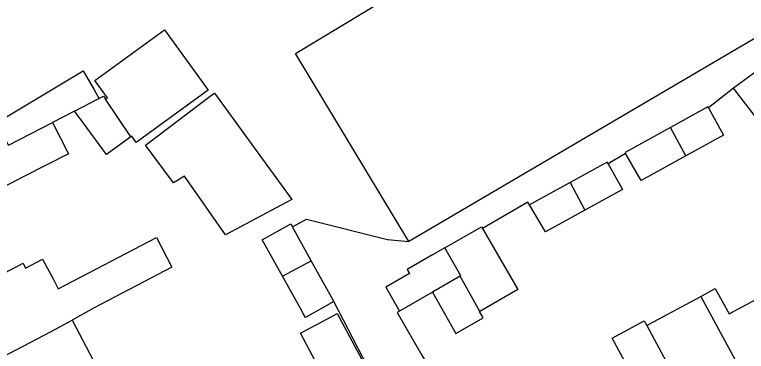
# Model space of a CAD drawing. Extents: x 159822 to 160765, y 380693 to 381634.
# Drawn here: x 159855.9 to 159915.8, y 381372.4 to 381400.1 of the extents above; entities that cross this region are included whole.
import ezdxf

# ---------------------------------------------------------------- set-up
doc = ezdxf.new("R2010")
doc.units = 0
for name, color, linetype in [('IMGEO_Erf', 7, 'Continuous'), ('IMGEO_Pand', 7, 'Continuous'), ('IMGEO_Voetpad_open', 7, 'Continuous')]:
    doc.layers.add(name, color=color, linetype=linetype)

msp = doc.modelspace()

# ---------------------------------------------------------------- linework, layer by layer
at = {"layer": 'IMGEO_Erf'}
msp.add_lwpolyline([(159890.11, 381377.316), (159887.399, 381375.75)], dxfattribs=at)
at = {"layer": 'IMGEO_Pand'}
for points in [[(159888.162, 381381.468), (159878.875, 381396.888), (159916.025, 381419.326), (159925.649, 381403.516)], [(159925.649, 381403.516), (159889.129, 381382.037), (159888.162, 381381.468)], [(159863.307, 381393.126), (159863.465, 381393.242), (159862.431, 381394.659), (159868.13, 381398.816), (159871.725, 381393.888), (159865.827, 381389.585), (159865.452, 381390.099), (159865.375, 381390.042)], [(159917.522, 381396.057), (159914.744, 381394.028)], [(159855.352, 381389.372), (159855.136, 381389.8), (159854.34, 381391.209), (159861.488, 381395.459), (159862.374, 381393.891), (159862.695, 381393.323), (159862.773, 381393.185)], [(159919.287, 381393.619), (159916.589, 381391.649), (159914.744, 381394.028)], [(159860.776, 381392.158), (159862.773, 381393.185)], [(159862.773, 381393.185), (159863.141, 381393.374), (159863.307, 381393.126)], [(159865.375, 381390.042), (159863.307, 381393.126)], [(159878.566, 381384.907), (159878.175, 381384.698), (159873.14, 381382.001), (159869.769, 381386.811), (159868.869, 381386.272), (159866.577, 381389.372), (159871.881, 381393.374), (159872.232, 381393.639), (159878.566, 381384.907)], [(159912.701, 381392.419), (159912.655, 381392.503), (159909.603, 381390.818)], [(159860.776, 381392.158), (159858.955, 381391.223)], [(159865.375, 381390.042), (159863.38, 381388.587), (159861.194, 381391.585), (159860.776, 381392.158)], [(159912.701, 381392.419), (159913.93, 381390.194), (159910.857, 381388.496)], [(159858.955, 381391.223), (159860.269, 381388.664), (159856.666, 381386.813), (159853.559, 381385.217), (159854.935, 381382.615), (159851.49, 381380.692), (159847.123, 381378.255)], [(159855.352, 381389.372), (159858.955, 381391.223)], [(159909.603, 381390.818), (159905.869, 381388.756), (159905.918, 381388.672)], [(159910.857, 381388.496), (159909.603, 381390.818)], [(159910.857, 381388.496), (159907.197, 381386.475), (159905.918, 381388.672)], [(159904.489, 381387.84), (159904.411, 381387.981), (159901.368, 381386.3)], [(159904.489, 381387.84), (159905.657, 381385.725), (159902.584, 381384.028)], [(159901.368, 381386.3), (159898.055, 381384.47)], [(159901.368, 381386.3), (159902.584, 381384.028)], [(159902.584, 381384.028), (159899.352, 381382.242), (159898.055, 381384.47)], [(159877.799, 381378.621), (159876.144, 381381.598), (159878.486, 381382.9), (159878.621, 381382.657)], [(159880.169, 381379.87), (159878.621, 381382.657)], [(159891.111, 381380.941), (159894.116, 381382.678), (159894.199, 381382.534)], [(159894.199, 381382.534), (159897.087, 381377.537), (159893.966, 381375.734)], [(159848.584, 381375.499), (159853.015, 381377.817), (159856.562, 381379.673), (159856.764, 381379.287), (159858.159, 381380.017), (159859.009, 381378.393), (159859.432, 381377.585), (159867.474, 381381.793), (159868.753, 381379.348), (159862.38, 381376.013), (159860.573, 381375.014)], [(159892.358, 381378.615), (159892.431, 381378.657), (159891.111, 381380.941)], [(159877.799, 381378.621), (159880.169, 381379.87)], [(159882.006, 381376.539), (159881.828, 381376.883), (159880.169, 381379.87)], [(159882.006, 381376.539), (159879.687, 381375.224), (159879.499, 381375.561), (159879.245, 381376.018), (159877.799, 381378.621)], [(159892.358, 381378.615), (159890.11, 381377.316)], [(159893.966, 381375.734), (159892.488, 381378.375), (159892.358, 381378.615)], [(159912.076, 381376.962), (159913.265, 381377.604), (159914.391, 381375.519), (159917.308, 381377.095)], [(159890.11, 381377.316), (159892.011, 381373.919), (159894.238, 381375.206), (159893.941, 381375.719), (159893.966, 381375.734)], [(159907.648, 381374.57), (159907.792, 381374.648), (159912.076, 381376.962)], [(159912.076, 381376.962), (159917.205, 381367.462)], [(159881.48, 381369.809), (159879.27, 381373.934), (159881.839, 381375.31), (159882.283, 381375.548), (159884.497, 381371.415)], [(159851.379, 381370.158), (159858.869, 381374.071), (159860.573, 381375.014)], [(159860.573, 381375.014), (159862.295, 381371.722), (159862.815, 381370.728)], [(159904.159, 381369.079), (159906.527, 381370.358), (159904.808, 381373.54), (159907.437, 381374.96), (159907.648, 381374.57)], [(159907.648, 381374.57), (159912.776, 381365.069)]]:
    msp.add_lwpolyline(points, dxfattribs=at)
at = {"layer": 'IMGEO_Voetpad_open'}
for points in [[(159914.744, 381394.028), (159912.701, 381392.419)], [(159905.918, 381388.672), (159904.489, 381387.84)], [(159898.055, 381384.47), (159897.919, 381384.7), (159894.199, 381382.534)], [(159878.621, 381382.657), (159879.776, 381383.298), (159886.417, 381381.618), (159888.162, 381381.468)], [(159891.111, 381380.941), (159890.1, 381380.357), (159888.021, 381379.155), (159888.209, 381378.829), (159886.268, 381377.707), (159887.399, 381375.75)], [(159888.319, 381364.282), (159888.341, 381364.292), (159882.006, 381376.539)], [(159887.399, 381375.75), (159887.195, 381375.632), (159889.143, 381372.262), (159892.651, 381366.256)]]:
    msp.add_lwpolyline(points, dxfattribs=at)

doc.saveas('drawing.dxf')
